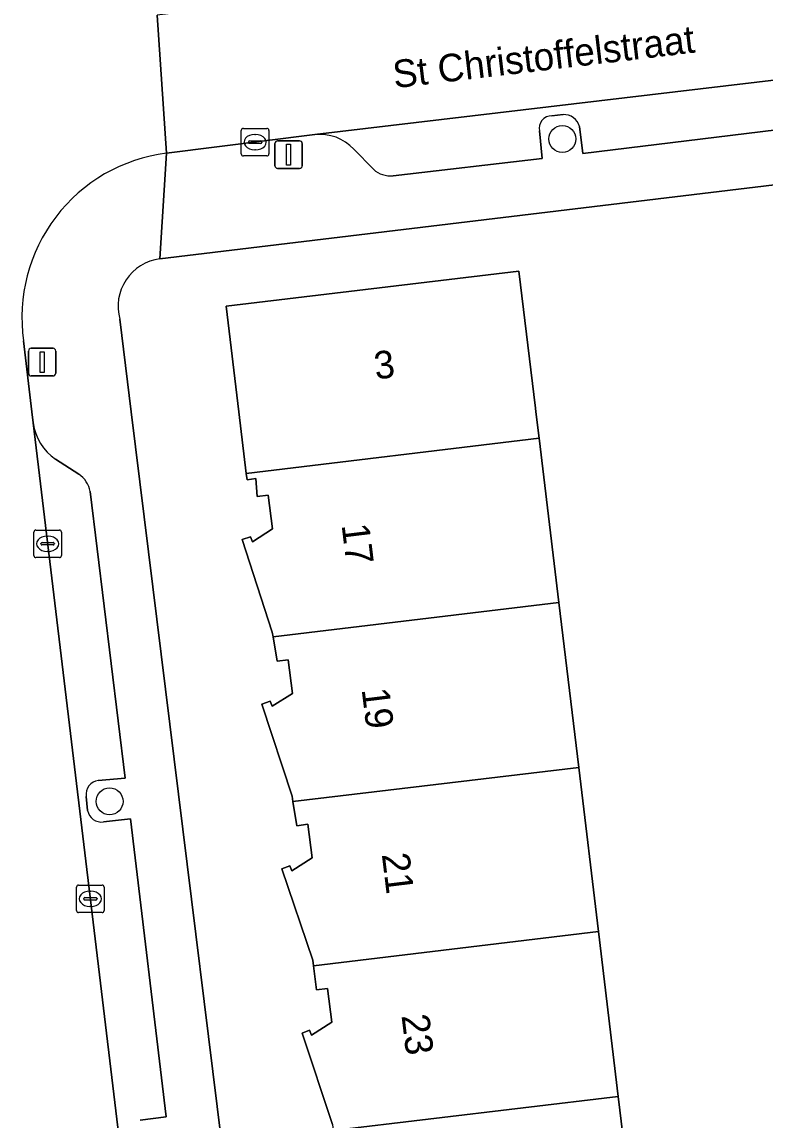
# Model space of a CAD drawing. Extents: x 162073 to 163043, y 381818 to 382561.
# Drawn here: x 162299.89 to 162326.82, y 382224.36 to 382264.12 of the extents above; entities that cross this region are included whole.
import ezdxf

# ---------------------------------------------------------------- set-up
doc = ezdxf.new("R2010")
doc.units = 0
for name, color, linetype in [('IMGEO_Boom', 7, 'Continuous'), ('IMGEO_Erf', 7, 'Continuous'), ('IMGEO_Kolk', 7, 'Continuous'), ('IMGEO_Lichtmast', 7, 'Continuous'), ('IMGEO_Openbare_ruimte_label', 7, 'Continuous'), ('IMGEO_Pand', 7, 'Continuous'), ('IMGEO_Pand_nummerreeks', 7, 'Continuous'), ('IMGEO_Parkeervlak_open', 7, 'Continuous'), ('IMGEO_Rijbaan_lokaal_open', 7, 'Continuous'), ('IMGEO_Voetpad_open', 7, 'Continuous')]:
    doc.layers.add(name, color=color, linetype=linetype)

msp = doc.modelspace()

# ---------------------------------------------------------------- linework, layer by layer
at = {"layer": 'IMGEO_Boom'}
for centre in [(162319.47, 382259.884), (162303.064, 382235.895)]:
    msp.add_circle(centre, 0.489, dxfattribs=at)
at = {"layer": 'IMGEO_Erf'}
for points in [[(162331.07, 382258.695), (162304.883, 382255.543)], [(162311.145, 382224.191), (162310.043, 382227.504), (162310.313, 382227.612), (162310.385, 382227.426), (162311.116, 382227.904), (162310.955, 382229.123), (162310.558, 382229.07), (162310.454, 382229.94), (162310.429, 382230.146), (162309.304, 382233.451), (162309.599, 382233.567), (162309.671, 382233.381), (162310.406, 382233.85), (162310.245, 382235.069), (162309.848, 382235.016), (162309.709, 382235.892), (162309.679, 382236.083), (162308.586, 382239.415), (162308.879, 382239.525), (162308.951, 382239.339), (162309.697, 382239.803), (162309.536, 382241.022), (162309.139, 382240.969), (162308.989, 382241.86), (162308.961, 382242.023), (162307.874, 382245.374), (162308.166, 382245.482), (162308.238, 382245.296), (162308.968, 382245.766), (162308.807, 382246.985), (162308.41, 382246.932), (162308.366, 382247.586), (162308.045, 382247.538), (162308.018, 382247.765), (162307.747, 382250), (162307.283, 382253.828), (162317.897, 382255.097), (162318.495, 382250.133), (162318.511, 382250), (162318.626, 382249.048), (162319.343, 382243.094), (162320.062, 382237.127), (162320.778, 382231.184), (162321.497, 382225.213), (162322.214, 382219.257)], [(162303.435, 382253.355), (162303.851, 382250), (162308.838, 382209.736)]]:
    msp.add_lwpolyline(points, dxfattribs=at)
msp.add_arc((162305.109, 382253.82), 1.738, 97.4753, 195.5322, dxfattribs=at)
at = {"layer": 'IMGEO_Kolk'}
for p, q in [((162307.837, 382259.343), (162307.837, 382260.195)), ((162307.912, 382260.269), (162308.764, 382260.269)), ((162308.838, 382260.195), (162308.838, 382259.343)), ((162308.096, 382259.763), (162308.096, 382259.775)), ((162308.139, 382259.812), (162308.537, 382259.812)), ((162308.325, 382260.049), (162308.35, 382260.049)), ((162308.58, 382259.775), (162308.58, 382259.763)), ((162308.534, 382259.726), (162308.136, 382259.726)), ((162308.348, 382259.489), (162308.323, 382259.489)), ((162308.764, 382259.269), (162307.912, 382259.269)), ((162300.32, 382244.798), (162300.32, 382245.65)), ((162300.395, 382245.724), (162301.247, 382245.724)), ((162300.808, 382245.504), (162300.833, 382245.504)), ((162301.321, 382245.65), (162301.321, 382244.798)), ((162300.579, 382245.218), (162300.579, 382245.23)), ((162301.017, 382245.181), (162300.619, 382245.181)), ((162300.622, 382245.267), (162301.02, 382245.267)), ((162301.063, 382245.23), (162301.063, 382245.218)), ((162301.247, 382244.724), (162300.395, 382244.724)), ((162300.831, 382244.944), (162300.806, 382244.944)), ((162301.867, 382231.941), (162301.867, 382232.793)), ((162301.942, 382232.867), (162302.794, 382232.867)), ((162302.868, 382232.793), (162302.868, 382231.941)), ((162302.126, 382232.361), (162302.126, 382232.373)), ((162302.169, 382232.41), (162302.567, 382232.41)), ((162302.355, 382232.647), (162302.38, 382232.647)), ((162302.61, 382232.373), (162302.61, 382232.361)), ((162302.564, 382232.324), (162302.166, 382232.324)), ((162302.378, 382232.087), (162302.353, 382232.087)), ((162302.794, 382231.867), (162301.942, 382231.867))]:
    msp.add_line(p, q, dxfattribs=at)
for points in [[(162307.837, 382259.343), (162307.837, 382260.195)], [(162307.912, 382260.269), (162308.764, 382260.269)], [(162308.838, 382260.195), (162308.838, 382259.343)], [(162308.764, 382259.269), (162307.912, 382259.269)], [(162300.32, 382244.798), (162300.32, 382245.65)], [(162300.395, 382245.724), (162301.247, 382245.724)], [(162301.321, 382245.65), (162301.321, 382244.798)], [(162301.247, 382244.724), (162300.395, 382244.724)], [(162301.867, 382231.941), (162301.867, 382232.793)], [(162301.942, 382232.867), (162302.794, 382232.867)], [(162302.868, 382232.793), (162302.868, 382231.941)], [(162302.794, 382231.867), (162301.942, 382231.867)]]:
    msp.add_lwpolyline(points, dxfattribs=at)
for centre, radius, start, end in [((162307.914, 382260.193), 0.0765, 91.552, 178.448), ((162307.914, 382260.193), 0.0765, 91.552, 178.448), ((162308.762, 382260.193), 0.0765, 1.552, 88.448), ((162308.762, 382260.193), 0.0765, 1.552, 88.448), ((162308.136, 382259.772), 0.0403, 85.8775, 175.7526), ((162308.541, 382259.774), 0.0386, 1.7309, 96.639), ((162308.133, 382259.762), 0.0366, 178.938, 274.7102), ((162308.537, 382259.769), 0.043, 264.8664, 352.4533), ((162307.914, 382259.345), 0.0765, 181.552, 268.448), ((162307.914, 382259.345), 0.0765, 181.552, 268.448), ((162308.762, 382259.345), 0.0765, 271.552, 358.448), ((162308.762, 382259.345), 0.0765, 271.552, 358.448), ((162300.397, 382245.648), 0.0765, 91.552, 178.448), ((162300.397, 382245.648), 0.0765, 91.552, 178.448), ((162301.245, 382245.648), 0.0765, 1.552, 88.448), ((162301.245, 382245.648), 0.0765, 1.552, 88.448), ((162300.619, 382245.227), 0.0403, 85.8775, 175.7526), ((162300.616, 382245.217), 0.0366, 178.938, 274.7102), ((162301.02, 382245.224), 0.043, 264.8664, 352.4533), ((162301.024, 382245.229), 0.0386, 1.7309, 96.639), ((162300.397, 382244.8), 0.0765, 181.552, 268.448), ((162300.397, 382244.8), 0.0765, 181.552, 268.448), ((162301.245, 382244.8), 0.0765, 271.552, 358.448), ((162301.245, 382244.8), 0.0765, 271.552, 358.448), ((162301.944, 382232.791), 0.0765, 91.552, 178.448), ((162301.944, 382232.791), 0.0765, 91.552, 178.448), ((162302.792, 382232.791), 0.0765, 1.552, 88.448), ((162302.792, 382232.791), 0.0765, 1.552, 88.448), ((162302.166, 382232.37), 0.0403, 85.8775, 175.7526), ((162302.163, 382232.36), 0.0366, 178.938, 274.7102), ((162302.567, 382232.367), 0.043, 264.8664, 352.4533), ((162302.571, 382232.372), 0.0386, 1.7309, 96.639), ((162301.944, 382231.943), 0.0765, 181.552, 268.448), ((162301.944, 382231.943), 0.0765, 181.552, 268.448), ((162302.792, 382231.943), 0.0765, 271.552, 358.448), ((162302.792, 382231.943), 0.0765, 271.552, 358.448)]:
    msp.add_arc(centre, radius, start, end, dxfattribs=at)
for centre, major_axis, ratio, start_param, end_param in [((162308.324, 382259.769), (-0.387, 0.002), 0.722429, 4.712389, 7.853982), ((162308.349, 382259.769), (-0.39, 0.002), 0.717154, 1.570796, 4.712389), ((162300.807, 382245.224), (-0.387, 0.002), 0.722429, 4.712389, 7.853982), ((162300.832, 382245.224), (-0.39, 0.002), 0.717154, 1.570796, 4.712389), ((162302.354, 382232.367), (-0.387, 0.002), 0.722429, 4.712389, 7.853982), ((162302.379, 382232.367), (-0.39, 0.002), 0.717154, 1.570796, 4.712389)]:
    msp.add_ellipse(centre, major_axis=major_axis, ratio=ratio, start_param=start_param, end_param=end_param, dxfattribs=at)
at = {"layer": 'IMGEO_Lichtmast'}
for p, q in [((162309.155, 382259.817), (162309.945, 382259.817)), ((162309.945, 382259.817), (162309.155, 382259.817)), ((162309.055, 382258.917), (162309.055, 382259.717)), ((162309.055, 382259.717), (162309.055, 382258.917)), ((162310.045, 382259.717), (162310.045, 382258.917)), ((162310.045, 382258.917), (162310.045, 382259.717)), ((162309.945, 382258.817), (162309.155, 382258.817)), ((162309.155, 382258.817), (162309.945, 382258.817)), ((162300.226, 382252.304), (162301.016, 382252.304)), ((162301.016, 382252.304), (162300.226, 382252.304)), ((162300.126, 382251.404), (162300.126, 382252.204)), ((162300.126, 382252.204), (162300.126, 382251.404)), ((162301.116, 382252.204), (162301.116, 382251.404)), ((162301.116, 382251.404), (162301.116, 382252.204)), ((162301.016, 382251.304), (162300.226, 382251.304)), ((162300.226, 382251.304), (162301.016, 382251.304))]:
    msp.add_line(p, q, dxfattribs=at)
for points in [[(162309.475, 382259.692), (162309.625, 382259.692), (162309.625, 382258.942), (162309.475, 382258.942), (162309.475, 382259.692)], [(162300.546, 382252.179), (162300.696, 382252.179), (162300.696, 382251.429), (162300.546, 382251.429), (162300.546, 382252.179)]]:
    msp.add_lwpolyline(points, dxfattribs=at)
for centre, start, end in [((162309.155, 382259.717), 90, 180), ((162309.155, 382259.717), 90, 180), ((162309.945, 382259.717), 0, 90), ((162309.945, 382259.717), 360, 90), ((162309.155, 382258.917), 180, 270), ((162309.155, 382258.917), 180, 270), ((162309.945, 382258.917), 270, 0), ((162309.945, 382258.917), 270, 0), ((162300.226, 382252.204), 90, 180), ((162300.226, 382252.204), 90, 180), ((162301.016, 382252.204), 0, 90), ((162301.016, 382252.204), 360, 90), ((162300.226, 382251.404), 180, 270), ((162300.226, 382251.404), 180, 270), ((162301.016, 382251.404), 270, 0), ((162301.016, 382251.404), 270, 0)]:
    msp.add_arc(centre, 0.1, start, end, dxfattribs=at)
at = {"layer": 'IMGEO_Pand'}
for points in [[(162318.626, 382249.048), (162318.511, 382250), (162318.495, 382250.133), (162317.897, 382255.097), (162307.283, 382253.828), (162307.747, 382250), (162308.018, 382247.765)], [(162308.989, 382241.86), (162319.343, 382243.094), (162318.626, 382249.048), (162308.018, 382247.765), (162308.045, 382247.538), (162308.366, 382247.586), (162308.41, 382246.932), (162308.807, 382246.985), (162308.968, 382245.766), (162308.238, 382245.296), (162308.166, 382245.482), (162307.874, 382245.374), (162308.961, 382242.023)], [(162308.989, 382241.86), (162309.139, 382240.969), (162309.536, 382241.022), (162309.697, 382239.803), (162308.951, 382239.339), (162308.879, 382239.525), (162308.586, 382239.415), (162309.679, 382236.083), (162309.709, 382235.892), (162320.062, 382237.127), (162319.343, 382243.094)], [(162320.062, 382237.127), (162309.709, 382235.892), (162309.848, 382235.016), (162310.245, 382235.069), (162310.406, 382233.85), (162309.671, 382233.381), (162309.599, 382233.567), (162309.304, 382233.451), (162310.429, 382230.146), (162310.454, 382229.94), (162320.778, 382231.184)], [(162311.172, 382223.982), (162321.497, 382225.213), (162320.778, 382231.184), (162310.454, 382229.94), (162310.558, 382229.07), (162310.955, 382229.123), (162311.116, 382227.904), (162310.385, 382227.426), (162310.313, 382227.612), (162310.043, 382227.504), (162311.145, 382224.191)], [(162311.172, 382223.982), (162311.285, 382223.103), (162311.682, 382223.156), (162311.843, 382221.937), (162311.112, 382221.46), (162311.04, 382221.646), (162310.742, 382221.539), (162311.864, 382218.234), (162311.89, 382218.035), (162322.214, 382219.257), (162321.497, 382225.213)]]:
    msp.add_lwpolyline(points, close=True, dxfattribs=at)
at = {"layer": 'IMGEO_Parkeervlak_open'}
for points in [[(162352.626, 382265.043), (162310.501, 382260.042)], [(162320.095, 382260.334), (162320.21, 382259.363), (162330.992, 382260.67), (162330.874, 382261.642)], [(162319.091, 382260.724), (162319.495, 382260.77)], [(162313.336, 382258.555), (162318.742, 382259.181), (162318.637, 382260.174)], [(162311.911, 382259.51), (162312.622, 382258.786)], [(162300.293, 382249.601), (162304.984, 382210.629)], [(162301.947, 382247.748), (162301.1, 382248.286)], [(162302.657, 382236.649), (162303.632, 382236.741), (162302.363, 382247.115)], [(162302.27, 382235.567), (162302.22, 382236.077)], [(162304.167, 382224.356), (162305.109, 382224.467), (162303.824, 382235.27), (162302.847, 382235.152)]]:
    msp.add_lwpolyline(points, dxfattribs=at)
for centre, radius, start, end in [((162319.084, 382260.267), 0.457, 89.1732, 191.7505), ((162319.515, 382260.167), 0.603, 16.0723, 91.9184), ((162310.683, 382258.391), 1.661, 42.3556, 96.3009), ((162313.233, 382259.454), 0.905, 227.5825, 276.5617), ((162302.237, 382249.889), 1.965, 188.4178, 234.6561), ((162301.407, 382246.94), 0.972, 10.3787, 56.2461), ((162302.718, 382236.15), 0.503, 96.9364, 188.305), ((162302.774, 382235.659), 0.512, 190.343, 278.2067)]:
    msp.add_arc(centre, radius, start, end, dxfattribs=at)
at = {"layer": 'IMGEO_Rijbaan_lokaal_open'}
msp.add_lwpolyline([(162359.709, 382265.891), (162359.163, 382270.954), (162352.034, 382270.016), (162309.862, 382264.996), (162304.787, 382264.372), (162305.125, 382259.368), (162310.501, 382260.042), (162352.626, 382265.043)], close=True, dxfattribs=at)
for points in [[(162305.125, 382259.368), (162304.787, 382264.372)], [(162304.984, 382210.629), (162300.293, 382249.601), (162300.247, 382250), (162299.951, 382252.576)]]:
    msp.add_lwpolyline(points, dxfattribs=at)
msp.add_arc((162305.871, 382253.433), 5.982, 97.1672, 188.234, dxfattribs=at)
at = {"layer": 'IMGEO_Voetpad_open'}
for points in [[(162310.501, 382260.042), (162305.125, 382259.368), (162304.883, 382255.543), (162331.07, 382258.695), (162332.559, 382258.874), (162358.94, 382262.05)], [(162330.874, 382261.642), (162330.992, 382260.67), (162320.21, 382259.363), (162320.095, 382260.334)], [(162319.495, 382260.77), (162319.091, 382260.724)], [(162318.637, 382260.174), (162318.742, 382259.181), (162313.336, 382258.555)], [(162312.622, 382258.786), (162311.911, 382259.51)], [(162304.883, 382255.543), (162305.125, 382259.368)], [(162308.838, 382209.736), (162303.851, 382250), (162303.435, 382253.355)], [(162299.951, 382252.576), (162300.247, 382250), (162300.293, 382249.601)], [(162301.1, 382248.286), (162301.947, 382247.748)], [(162302.363, 382247.115), (162303.632, 382236.741), (162302.657, 382236.649)], [(162302.22, 382236.077), (162302.27, 382235.567)], [(162302.847, 382235.152), (162303.824, 382235.27), (162305.109, 382224.467), (162304.167, 382224.356)]]:
    msp.add_lwpolyline(points, dxfattribs=at)
for centre, radius, start, end in [((162319.084, 382260.267), 0.457, 89.1732, 191.7505), ((162319.515, 382260.167), 0.603, 16.0723, 91.9184), ((162310.683, 382258.391), 1.661, 42.3556, 96.3009), ((162305.871, 382253.433), 5.982, 97.1672, 188.234), ((162313.233, 382259.454), 0.905, 227.5825, 276.5617), ((162305.109, 382253.82), 1.738, 97.4753, 195.5322), ((162302.237, 382249.889), 1.965, 188.4178, 234.6561), ((162301.407, 382246.94), 0.972, 10.3787, 56.2461), ((162302.718, 382236.15), 0.503, 96.9364, 188.305), ((162302.774, 382235.659), 0.512, 190.343, 278.2067)]:
    msp.add_arc(centre, radius, start, end, dxfattribs=at)

# ---------------------------------------------------------------- texts
at = {"layer": 'IMGEO_Openbare_ruimte_label'}
msp.add_text('St Christoffelstraat', height=1, rotation=6.7768, dxfattribs=at).set_placement((162313.388, 382261.722))
at = {"layer": 'IMGEO_Pand_nummerreeks'}
for s, rotation, p in [('3', 6.8179, (162312.706, 382251.173)), ('17', 276.969, (162311.47, 382245.905)), ('19', 276.969, (162312.197, 382239.953)), ('21', 276.969, (162312.927, 382233.98)), ('23', 276.969, (162313.641, 382228.139))]:
    msp.add_text(s, height=1, rotation=rotation, dxfattribs=at).set_placement(p)

doc.saveas('drawing.dxf')
